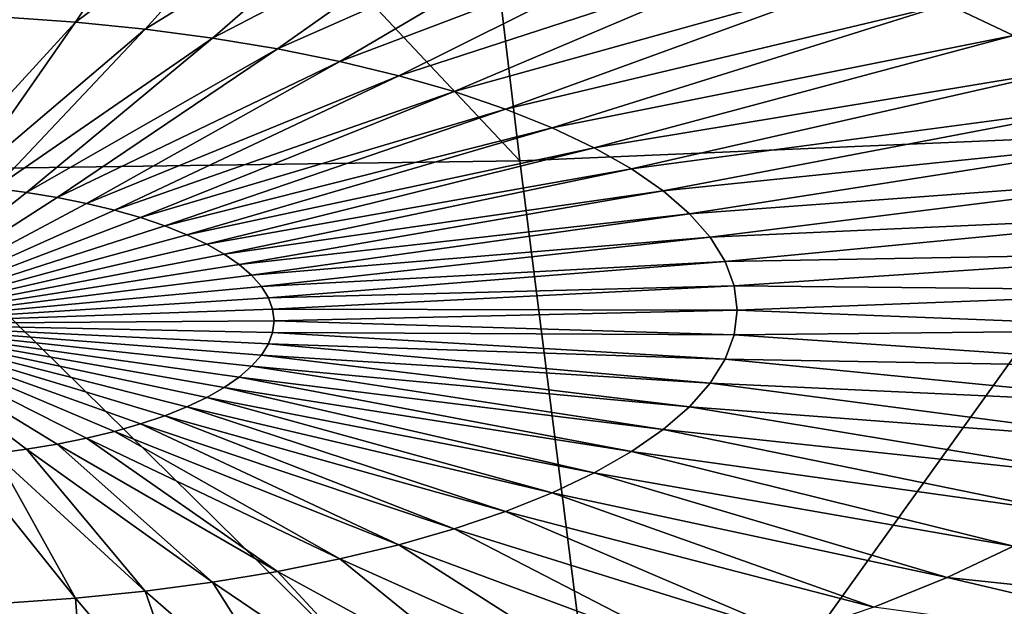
# Model space of a CAD drawing. Header units: metres. Extents: x -106 to 264, y -111 to 81.
# Tile 316 of 549: x 201.1 to 207.88, y -1.81 to 2.22. Entities that reach past the tile are written whole.
import ezdxf

# ---------------------------------------------------------------- set-up
doc = ezdxf.new("R2010")
doc.units = ezdxf.units.M
doc.layers.add('solid_20422013', color=7, linetype='CONTINUOUS')

msp = doc.modelspace()

# ---------------------------------------------------------------- linework, layer by layer
at = {"layer": 'solid_20422013'}
for points in [[(203.956726, 6.133238, 249.141724), (209.049133, 1.446403, 254.660919), (207.884537, 6.304569, 248.66394)], [(203.956726, 6.133238, 249.141724), (200, 6.076849, 249.300247), (204.540833, 1.251713, 255.20369)], [(203.956726, 6.133238, 249.141724), (204.540833, 1.251713, 255.20369), (209.049133, 1.446403, 254.660919)], [(200, 6.076849, 249.300247), (200, 1.187501, 255.384064), (204.540833, 1.251713, 255.20369)], [(201.481857, 2.206594, 192.739014), (200.993576, 2.241276, 192.642685), (202.328049, 3.471153, 189.642838)], [(201.481857, 2.206594, 192.739014), (202.328049, 3.471153, 189.642838), (203.079269, 3.395394, 189.853256)], [(201.960037, 2.158372, 192.872955), (201.481857, 2.206594, 192.739014), (203.079269, 3.395394, 189.853256)], [(201.960037, 2.158372, 192.872955), (203.079269, 3.395394, 189.853256), (203.809448, 3.298882, 190.121338)], [(202.42482, 2.096939, 193.043594), (201.960037, 2.158372, 192.872955), (203.809448, 3.298882, 190.121338)], [(202.42482, 2.096939, 193.043594), (203.809448, 3.298882, 190.121338), (204.513611, 3.182273, 190.445221)], [(202.873032, 2.022714, 193.249756), (202.42482, 2.096939, 193.043594), (204.513611, 3.182273, 190.445221)], [(202.873032, 2.022714, 193.249756), (204.513611, 3.182273, 190.445221), (205.186951, 3.046365, 190.822723)], [(210.827286, 3.087142, 191.343231), (207.939209, 2.114069, 193.412277), (207.483765, 2.330149, 192.812088)], [(203.301636, 1.936205, 193.490051), (202.873032, 2.022714, 193.249756), (205.186951, 3.046365, 190.822723)], [(203.301636, 1.936205, 193.490051), (205.186951, 3.046365, 190.822723), (205.824844, 2.892087, 191.251251)], [(203.707672, 1.838003, 193.762817), (203.301636, 1.936205, 193.490051), (205.824844, 2.892087, 191.251251)], [(203.707672, 1.838003, 193.762817), (205.824844, 2.892087, 191.251251), (206.422958, 2.720491, 191.727875)], [(204.088379, 1.728778, 194.066208), (203.707672, 1.838003, 193.762817), (206.422958, 2.720491, 191.727875)], [(204.088379, 1.728778, 194.066208), (206.422958, 2.720491, 191.727875), (206.977188, 2.532751, 192.249344)], [(204.441162, 1.609276, 194.398132), (204.088379, 1.728778, 194.066208), (206.977188, 2.532751, 192.249344)], [(204.441162, 1.609276, 194.398132), (206.977188, 2.532751, 192.249344), (207.483765, 2.330149, 192.812088)], [(204.763611, 1.480314, 194.756332), (204.441162, 1.609276, 194.398132), (207.483765, 2.330149, 192.812088)], [(204.763611, 1.480314, 194.756332), (207.483765, 2.330149, 192.812088), (207.939209, 2.114069, 193.412277)], [(200.468781, 1.103433, 195.575516), (200.993576, 2.241276, 192.642685), (201.481857, 2.206594, 192.739014)], [(200.699173, 1.08707, 195.620972), (200.468781, 1.103433, 195.575516), (201.481857, 2.206594, 192.739014)], [(200.699173, 1.08707, 195.620972), (201.481857, 2.206594, 192.739014), (201.960037, 2.158372, 192.872955)], [(200.924774, 1.064318, 195.684174), (200.699173, 1.08707, 195.620972), (201.960037, 2.158372, 192.872955)], [(200.924774, 1.064318, 195.684174), (201.960037, 2.158372, 192.872955), (202.42482, 2.096939, 193.043594)], [(205.053528, 1.342773, 195.138367), (204.763611, 1.480314, 194.756332), (207.939209, 2.114069, 193.412277)], [(205.053528, 1.342773, 195.138367), (207.939209, 2.114069, 193.412277), (208.340424, 1.885986, 194.045807)], [(201.144073, 1.035333, 195.764679), (200.924774, 1.064318, 195.684174), (202.42482, 2.096939, 193.043594)], [(201.144073, 1.035333, 195.764679), (202.42482, 2.096939, 193.043594), (202.873032, 2.022714, 193.249756)], [(201.355545, 1.000313, 195.861954), (201.144073, 1.035333, 195.764679), (202.873032, 2.022714, 193.249756)], [(201.355545, 1.000313, 195.861954), (202.873032, 2.022714, 193.249756), (203.301636, 1.936205, 193.490051)], [(201.557755, 0.959496, 195.975327), (201.355545, 1.000313, 195.861954), (203.301636, 1.936205, 193.490051)], [(201.557755, 0.959496, 195.975327), (203.301636, 1.936205, 193.490051), (203.707672, 1.838003, 193.762817)], [(201.749329, 0.913163, 196.104019), (201.557755, 0.959496, 195.975327), (203.707672, 1.838003, 193.762817)], [(201.749329, 0.913163, 196.104019), (203.707672, 1.838003, 193.762817), (204.088379, 1.728778, 194.066208)], [(205.308914, 1.197592, 195.541626), (205.053528, 1.342773, 195.138367), (208.340424, 1.885986, 194.045807)], [(205.308914, 1.197592, 195.541626), (208.340424, 1.885986, 194.045807), (208.684677, 1.647459, 194.708344)], [(201.928955, 0.861629, 196.247162), (201.749329, 0.913163, 196.104019), (204.088379, 1.728778, 194.066208)], [(201.928955, 0.861629, 196.247162), (204.088379, 1.728778, 194.066208), (204.441162, 1.609276, 194.398132)], [(205.52803, 1.045764, 195.963348), (205.308914, 1.197592, 195.541626), (208.684677, 1.647459, 194.708344)], [(205.52803, 1.045764, 195.963348), (208.684677, 1.647459, 194.708344), (208.969589, 1.400117, 195.395355)], [(202.095413, 0.805246, 196.403763), (201.928955, 0.861629, 196.247162), (204.441162, 1.609276, 194.398132)], [(202.095413, 0.805246, 196.403763), (204.441162, 1.609276, 194.398132), (204.763611, 1.480314, 194.756332)], [(202.247543, 0.7444, 196.572769), (202.095413, 0.805246, 196.403763), (204.763611, 1.480314, 194.756332)], [(202.247543, 0.7444, 196.572769), (204.763611, 1.480314, 194.756332), (205.053528, 1.342773, 195.138367)], [(209.049133, 1.446403, 254.660919), (204.540833, 1.251713, 255.20369), (205.196518, -3.924996, 260.995056)], [(209.049133, 1.446403, 254.660919), (205.196518, -3.924996, 260.995056), (210.354843, -3.698976, 260.367249)], [(205.709381, 0.888324, 196.40065), (205.52803, 1.045764, 195.963348), (208.969589, 1.400117, 195.395355)], [(205.709381, 0.888324, 196.40065), (208.969589, 1.400117, 195.395355), (209.193237, 1.145651, 196.102158)], [(202.384323, 0.679506, 196.753021), (202.247543, 0.7444, 196.572769), (205.053528, 1.342773, 195.138367)], [(202.384323, 0.679506, 196.753021), (205.053528, 1.342773, 195.138367), (205.308914, 1.197592, 195.541626)], [(204.540833, 1.251713, 255.20369), (200, 1.187501, 255.384064), (205.196518, -3.924996, 260.995056)], [(200, 1.187501, 255.384064), (200, -4.000521, 261.204834), (205.196518, -3.924996, 260.995056)], [(202.504822, 0.611008, 196.943283), (202.384323, 0.679506, 196.753021), (205.308914, 1.197592, 195.541626)], [(202.504822, 0.611008, 196.943283), (205.308914, 1.197592, 195.541626), (205.52803, 1.045764, 195.963348)], [(205.851746, 0.726349, 196.850555), (205.709381, 0.888324, 196.40065), (209.193237, 1.145651, 196.102158)], [(205.851746, 0.726349, 196.850555), (209.193237, 1.145651, 196.102158), (209.354095, 0.885797, 196.823929)], [(200, 0.130145, 198.210876), (200.924774, 1.064318, 195.684174), (201.144073, 1.035333, 195.764679)], [(200, 0.130145, 198.210876), (201.144073, 1.035333, 195.764679), (201.355545, 1.000313, 195.861954)], [(202.608215, 0.539373, 197.142258), (202.504822, 0.611008, 196.943283), (205.52803, 1.045764, 195.963348)], [(202.608215, 0.539373, 197.142258), (205.52803, 1.045764, 195.963348), (205.709381, 0.888324, 196.40065)], [(200, 0.130145, 198.210876), (201.355545, 1.000313, 195.861954), (201.557755, 0.959496, 195.975327)], [(200, 0.130145, 198.210876), (201.557755, 0.959496, 195.975327), (201.749329, 0.913163, 196.104019)], [(200, 0.130145, 198.210876), (201.749329, 0.913163, 196.104019), (201.928955, 0.861629, 196.247162)], [(202.693771, 0.46509, 197.348587), (202.608215, 0.539373, 197.142258), (205.709381, 0.888324, 196.40065)], [(202.693771, 0.46509, 197.348587), (205.709381, 0.888324, 196.40065), (205.851746, 0.726349, 196.850555)], [(205.954132, 0.560945, 197.309982), (205.851746, 0.726349, 196.850555), (209.354095, 0.885797, 196.823929)], [(205.954132, 0.560945, 197.309982), (209.354095, 0.885797, 196.823929), (209.451035, 0.622331, 197.55574)], [(200, 0.130145, 198.210876), (201.928955, 0.861629, 196.247162), (202.095413, 0.805246, 196.403763)], [(200, 0.130145, 198.210876), (202.095413, 0.805246, 196.403763), (202.247543, 0.7444, 196.572769)], [(200, 0.130145, 198.210876), (202.247543, 0.7444, 196.572769), (202.384323, 0.679506, 196.753021)], [(200, 0.130145, 198.210876), (202.384323, 0.679506, 196.753021), (202.504822, 0.611008, 196.943283)], [(202.760941, 0.388668, 197.560867), (202.693771, 0.46509, 197.348587), (205.851746, 0.726349, 196.850555)], [(202.760941, 0.388668, 197.560867), (205.851746, 0.726349, 196.850555), (205.954132, 0.560945, 197.309982)], [(200, 0.130145, 198.210876), (202.504822, 0.611008, 196.943283), (202.608215, 0.539373, 197.142258)], [(206.015839, 0.393242, 197.775787), (205.954132, 0.560945, 197.309982), (209.451035, 0.622331, 197.55574)], [(206.015839, 0.393242, 197.775787), (209.451035, 0.622331, 197.55574), (209.483429, 0.357054, 198.292572)], [(202.80925, 0.310628, 197.777618), (202.760941, 0.388668, 197.560867), (205.954132, 0.560945, 197.309982)], [(202.80925, 0.310628, 197.777618), (205.954132, 0.560945, 197.309982), (206.015839, 0.393242, 197.775787)], [(200, 0.130145, 198.210876), (202.608215, 0.539373, 197.142258), (202.693771, 0.46509, 197.348587)], [(200, 0.130145, 198.210876), (202.693771, 0.46509, 197.348587), (202.760941, 0.388668, 197.560867)], [(200, 0.130145, 198.210876), (202.760941, 0.388668, 197.560867), (202.80925, 0.310628, 197.777618)], [(202.838364, 0.231503, 197.997406), (202.80925, 0.310628, 197.777618), (206.015839, 0.393242, 197.775787)], [(202.838364, 0.231503, 197.997406), (206.015839, 0.393242, 197.775787), (206.036453, 0.224386, 198.244812)], [(206.036453, 0.224386, 198.244812), (206.015839, 0.393242, 197.775787), (209.483429, 0.357054, 198.292572)], [(206.036453, 0.224386, 198.244812), (209.483429, 0.357054, 198.292572), (209.451035, 0.091776, 199.029419)], [(200, 0.130145, 198.210876), (202.80925, 0.310628, 197.777618), (202.838364, 0.231503, 197.997406)], [(200, 0.130145, 198.210876), (202.838364, 0.231503, 197.997406), (202.848099, 0.151834, 198.218689)], [(202.848099, 0.151834, 198.218689), (202.838364, 0.231503, 197.997406), (206.036453, 0.224386, 198.244812)], [(202.848099, 0.151834, 198.218689), (206.036453, 0.224386, 198.244812), (206.015839, 0.055529, 198.713821)], [(206.015839, 0.055529, 198.713821), (206.036453, 0.224386, 198.244812), (209.451035, 0.091776, 199.029419)], [(200, 0.130145, 198.210876), (202.848099, 0.151834, 198.218689), (202.838364, 0.072165, 198.439987)], [(202.838364, 0.072165, 198.439987), (202.848099, 0.151834, 198.218689), (206.015839, 0.055529, 198.713821)], [(200, 0.130145, 198.210876), (202.838364, 0.072165, 198.439987), (202.80925, -0.00696, 198.65976)], [(200, 0.130145, 198.210876), (202.80925, -0.00696, 198.65976), (202.760941, -0.085, 198.876526)], [(200, 0.130145, 198.210876), (202.760941, -0.085, 198.876526), (202.693771, -0.161422, 199.088791)], [(200, 0.130145, 198.210876), (202.693771, -0.161422, 199.088791), (202.608215, -0.235704, 199.29512)], [(200, 0.130145, 198.210876), (202.608215, -0.235704, 199.29512), (202.504822, -0.30734, 199.494095)], [(200, 0.130145, 198.210876), (202.504822, -0.30734, 199.494095), (202.384323, -0.375838, 199.684357)], [(200, 0.130145, 198.210876), (202.384323, -0.375838, 199.684357), (202.247543, -0.440732, 199.864609)], [(200, 0.130145, 198.210876), (202.247543, -0.440732, 199.864609), (202.095413, -0.501578, 200.033615)], [(200, 0.130145, 198.210876), (202.095413, -0.501578, 200.033615), (201.928955, -0.557961, 200.190216)], [(200, 0.130145, 198.210876), (201.928955, -0.557961, 200.190216), (201.749329, -0.609495, 200.333359)], [(200, 0.130145, 198.210876), (201.749329, -0.609495, 200.333359), (201.557755, -0.655828, 200.462067)], [(200, 0.130145, 198.210876), (201.557755, -0.655828, 200.462067), (201.355545, -0.696645, 200.575424)], [(200, 0.130145, 198.210876), (201.355545, -0.696645, 200.575424), (201.144073, -0.731665, 200.672699)], [(200, 0.130145, 198.210876), (201.144073, -0.731665, 200.672699), (200.924774, -0.76065, 200.75322)], [(202.80925, -0.00696, 198.65976), (202.838364, 0.072165, 198.439987), (205.954132, -0.112174, 199.179642)], [(202.838364, 0.072165, 198.439987), (206.015839, 0.055529, 198.713821), (205.954132, -0.112174, 199.179642)], [(206.015839, 0.055529, 198.713821), (209.451035, 0.091776, 199.029419), (209.354095, -0.171689, 199.761215)], [(205.954132, -0.112174, 199.179642), (206.015839, 0.055529, 198.713821), (209.354095, -0.171689, 199.761215)], [(202.760941, -0.085, 198.876526), (202.80925, -0.00696, 198.65976), (205.851746, -0.277578, 199.639069)], [(202.80925, -0.00696, 198.65976), (205.954132, -0.112174, 199.179642), (205.851746, -0.277578, 199.639069)], [(202.693771, -0.161422, 199.088791), (202.760941, -0.085, 198.876526), (205.709381, -0.439553, 200.088974)], [(202.760941, -0.085, 198.876526), (205.851746, -0.277578, 199.639069), (205.709381, -0.439553, 200.088974)], [(205.851746, -0.277578, 199.639069), (205.954132, -0.112174, 199.179642), (209.193237, -0.431543, 200.482986)], [(205.954132, -0.112174, 199.179642), (209.354095, -0.171689, 199.761215), (209.193237, -0.431543, 200.482986)], [(202.608215, -0.235704, 199.29512), (202.693771, -0.161422, 199.088791), (205.52803, -0.596992, 200.526276)], [(202.693771, -0.161422, 199.088791), (205.709381, -0.439553, 200.088974), (205.52803, -0.596992, 200.526276)], [(202.504822, -0.30734, 199.494095), (202.608215, -0.235704, 199.29512), (205.308914, -0.748821, 200.947998)], [(202.608215, -0.235704, 199.29512), (205.52803, -0.596992, 200.526276), (205.308914, -0.748821, 200.947998)], [(202.384323, -0.375838, 199.684357), (202.504822, -0.30734, 199.494095), (205.053528, -0.894002, 201.351257)], [(202.504822, -0.30734, 199.494095), (205.308914, -0.748821, 200.947998), (205.053528, -0.894002, 201.351257)], [(205.709381, -0.439553, 200.088974), (205.851746, -0.277578, 199.639069), (208.969589, -0.68601, 201.189789)], [(205.851746, -0.277578, 199.639069), (209.193237, -0.431543, 200.482986), (208.969589, -0.68601, 201.189789)], [(202.247543, -0.440732, 199.864609), (202.384323, -0.375838, 199.684357), (204.763611, -1.031543, 201.733292)], [(202.384323, -0.375838, 199.684357), (205.053528, -0.894002, 201.351257), (204.763611, -1.031543, 201.733292)], [(202.095413, -0.501578, 200.033615), (202.247543, -0.440732, 199.864609), (204.441162, -1.160505, 202.091492)], [(202.247543, -0.440732, 199.864609), (204.763611, -1.031543, 201.733292), (204.441162, -1.160505, 202.091492)], [(205.52803, -0.596992, 200.526276), (205.709381, -0.439553, 200.088974), (208.684677, -0.933352, 201.876816)], [(205.709381, -0.439553, 200.088974), (208.969589, -0.68601, 201.189789), (208.684677, -0.933352, 201.876816)], [(201.928955, -0.557961, 200.190216), (202.095413, -0.501578, 200.033615), (204.088379, -1.280007, 202.423416)], [(202.095413, -0.501578, 200.033615), (204.441162, -1.160505, 202.091492), (204.088379, -1.280007, 202.423416)], [(201.557755, -0.655828, 200.462067), (201.749329, -0.609495, 200.333359), (203.301636, -1.487434, 202.999573)], [(201.749329, -0.609495, 200.333359), (201.928955, -0.557961, 200.190216), (203.707672, -1.389232, 202.726807)], [(201.749329, -0.609495, 200.333359), (203.707672, -1.389232, 202.726807), (203.301636, -1.487434, 202.999573)], [(201.928955, -0.557961, 200.190216), (204.088379, -1.280007, 202.423416), (203.707672, -1.389232, 202.726807)], [(205.308914, -0.748821, 200.947998), (205.52803, -0.596992, 200.526276), (208.340424, -1.171878, 202.539352)], [(205.52803, -0.596992, 200.526276), (208.684677, -0.933352, 201.876816), (208.340424, -1.171878, 202.539352)], [(201.355545, -0.696645, 200.575424), (201.557755, -0.655828, 200.462067), (202.873032, -1.573943, 203.239868)], [(201.557755, -0.655828, 200.462067), (203.301636, -1.487434, 202.999573), (202.873032, -1.573943, 203.239868)], [(200.924774, -0.76065, 200.75322), (201.144073, -0.731665, 200.672699), (201.960037, -1.709601, 203.616669)], [(201.144073, -0.731665, 200.672699), (201.355545, -0.696645, 200.575424), (202.42482, -1.648168, 203.44603)], [(201.144073, -0.731665, 200.672699), (202.42482, -1.648168, 203.44603), (201.960037, -1.709601, 203.616669)], [(201.355545, -0.696645, 200.575424), (202.873032, -1.573943, 203.239868), (202.42482, -1.648168, 203.44603)], [(200.699173, -0.783402, 200.816406), (200.924774, -0.76065, 200.75322), (201.481857, -1.757823, 203.75061)], [(200.699173, -0.783402, 200.816406), (201.481857, -1.757823, 203.75061), (200.993576, -1.792504, 203.846939)], [(200.924774, -0.76065, 200.75322), (201.960037, -1.709601, 203.616669), (201.481857, -1.757823, 203.75061)], [(205.053528, -0.894002, 201.351257), (205.308914, -0.748821, 200.947998), (207.939209, -1.399961, 203.172867)], [(205.308914, -0.748821, 200.947998), (208.340424, -1.171878, 202.539352), (207.939209, -1.399961, 203.172867)], [(204.763611, -1.031543, 201.733292), (205.053528, -0.894002, 201.351257), (207.483765, -1.616042, 203.773056)], [(205.053528, -0.894002, 201.351257), (207.939209, -1.399961, 203.172867), (207.483765, -1.616042, 203.773056)], [(204.441162, -1.160505, 202.091492), (204.763611, -1.031543, 201.733292), (206.977188, -1.818644, 204.3358)], [(204.763611, -1.031543, 201.733292), (207.483765, -1.616042, 203.773056), (206.977188, -1.818644, 204.3358)], [(204.088379, -1.280007, 202.423416), (204.441162, -1.160505, 202.091492), (206.422958, -2.006384, 204.857269)], [(204.441162, -1.160505, 202.091492), (206.977188, -1.818644, 204.3358), (206.422958, -2.006384, 204.857269)], [(203.707672, -1.389232, 202.726807), (204.088379, -1.280007, 202.423416), (205.824844, -2.177979, 205.333893)], [(204.088379, -1.280007, 202.423416), (206.422958, -2.006384, 204.857269), (205.824844, -2.177979, 205.333893)], [(203.301636, -1.487434, 202.999573), (203.707672, -1.389232, 202.726807), (205.186951, -2.332258, 205.762421)], [(203.707672, -1.389232, 202.726807), (205.824844, -2.177979, 205.333893), (205.186951, -2.332258, 205.762421)], [(210.827362, -1.969015, 205.387238), (207.483765, -1.616042, 203.773056), (207.939209, -1.399961, 203.172867)], [(202.873032, -1.573943, 203.239868), (203.301636, -1.487434, 202.999573), (204.513611, -2.468165, 206.139923)], [(203.301636, -1.487434, 202.999573), (205.186951, -2.332258, 205.762421), (204.513611, -2.468165, 206.139923)], [(202.42482, -1.648168, 203.44603), (202.873032, -1.573943, 203.239868), (203.809448, -2.584774, 206.463821)], [(202.873032, -1.573943, 203.239868), (204.513611, -2.468165, 206.139923), (203.809448, -2.584774, 206.463821)], [(210.196976, -2.253757, 206.178146), (206.977188, -1.818644, 204.3358), (207.483765, -1.616042, 203.773056)], [(210.827362, -1.969015, 205.387238), (210.196976, -2.253757, 206.178146), (207.483765, -1.616042, 203.773056)], [(201.960037, -1.709601, 203.616669), (202.42482, -1.648168, 203.44603), (203.079269, -2.681287, 206.731888)], [(202.42482, -1.648168, 203.44603), (203.809448, -2.584774, 206.463821), (203.079269, -2.681287, 206.731888)], [(200.993576, -1.792504, 203.846939), (201.481857, -1.757823, 203.75061), (201.560928, -2.811531, 207.093658)], [(201.481857, -1.757823, 203.75061), (201.960037, -1.709601, 203.616669), (202.328049, -2.757045, 206.942322)], [(201.481857, -1.757823, 203.75061), (202.328049, -2.757045, 206.942322), (201.560928, -2.811531, 207.093658)], [(201.960037, -1.709601, 203.616669), (203.079269, -2.681287, 206.731888), (202.328049, -2.757045, 206.942322)], [(200.993576, -1.792504, 203.846939), (201.560928, -2.811531, 207.093658), (200.783142, -2.844372, 207.184875)]]:
    msp.add_3dface(points, dxfattribs=at)

doc.saveas('drawing.dxf')
